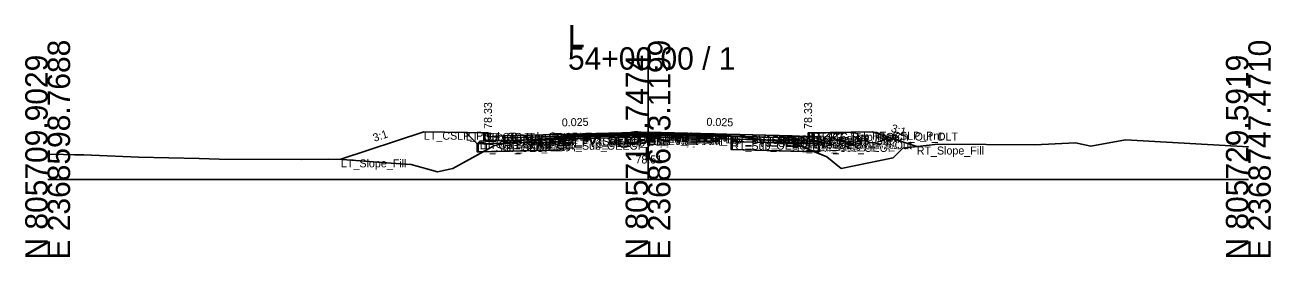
# Model space of a CAD drawing. Extents: x -26 to 8153, y -10 to 9520.
# Drawn here: x 4997.2 to 5152.8, y 1990.3 to 2019.3 of the extents above; entities that cross this region are included whole.
import ezdxf

# ---------------------------------------------------------------- set-up
doc = ezdxf.new("R2010")
doc.units = 0
for name, color, linetype in [('Exist CMT Pavement', 7, 'Continuous'), ('Exist Cross Section Cell', 7, 'Continuous'), ('Exist XS Center Line Elevation Label', 7, 'Continuous'), ('Exist XS Ground Line', 7, 'Continuous'), ('Prop CMT Conc Surface', 7, 'Continuous'), ('Prop CMT Concrete Structures', 7, 'Continuous'), ('Prop CMT Pvmt Course 1', 7, 'Continuous'), ('Prop CMT Pvmt Course 1 CG', 7, 'Continuous'), ('Prop CMT Pvmt Course 1 Wedge', 7, 'Continuous'), ('Prop CMT Pvmt Course 2', 7, 'Continuous'), ('Prop CMT Pvmt Course 2 Wedge', 7, 'Continuous'), ('Prop CMT Pvmt Course 3', 7, 'Continuous'), ('Prop CMT Pvmt Course 3 Wedge', 7, 'Continuous'), ('Prop CMT Pvmt Surface', 7, 'Continuous'), ('Prop CMT Pvmt Wedge Surface 1', 7, 'Continuous'), ('Prop CMT Pvmt Wedge Surface 2', 7, 'Continuous'), ('Prop CMT Pvmt Wedge Surface 3', 7, 'Continuous'), ('Prop CMT Shallow Undercut', 7, 'Continuous'), ('Prop CMT Shallow Undercut Boundary', 7, 'Continuous'), ('Prop CMT Slope Grass', 7, 'Continuous'), ('Prop CMT Subgrade Earthwork', 7, 'Continuous'), ('Prop XS Earthwork Shape', 7, 'Continuous'), ('Prop XS Hydro Elevations', 7, 'Continuous'), ('Prop XS SE Text', 7, 'Continuous'), ('Prop XS Side Slope Text', 7, 'Continuous'), ('Prop XS Subgrade Earthwork', 7, 'Continuous'), ('Scratch_Level_2', 7, 'Continuous'), ('Scratch_Level_6', 7, 'Continuous')]:
    doc.layers.add(name, color=color, linetype=linetype)

msp = doc.modelspace()

# ---------------------------------------------------------------- linework, layer by layer
at = {"layer": 'Exist CMT Pavement'}
for p, q in [((5064.44, 2005.26), (5070.47, 2005.41)), ((5070.47, 2005.41), (5074.63, 2005.51)), ((5074.63, 2005.51), (5075, 2005.51)), ((5075, 2005.51), (5079.01, 2005.47)), ((5079.01, 2005.47), (5085.39, 2005.47))]:
    msp.add_line(p, q, dxfattribs=at)
at = {"layer": 'Exist Cross Section Cell'}
for p, q in [((5075, 2000), (5075, 2016.54)), ((5000, 2000), (5075, 2000)), ((5075, 2000), (5150, 2000))]:
    msp.add_line(p, q, dxfattribs=at)
at = {"layer": 'Exist XS Ground Line'}
for p, q in [((5061.51, 2005.06), (5064.44, 2005.26)), ((5064.44, 2005.26), (5070.47, 2005.41)), ((5070.47, 2005.41), (5074.63, 2005.51)), ((5074.63, 2005.51), (5075, 2005.51)), ((5075, 2005.51), (5079.01, 2005.47)), ((5079.01, 2005.47), (5085.39, 2005.47)), ((5085.39, 2005.47), (5088.51, 2005.1)), ((5050.6, 2001.4), (5055.83, 2004.28)), ((5055.83, 2004.28), (5057.44, 2004.55)), ((5057.44, 2004.55), (5059.72, 2004.96)), ((5059.72, 2004.96), (5061.51, 2005.06)), ((5088.51, 2005.1), (5093.21, 2004.54)), ((5093.21, 2004.54), (5097.35, 2002.84)), ((5105.61, 2002.71), (5106.83, 2003.93)), ((5106.83, 2003.93), (5111.21, 2004.43)), ((5111.21, 2004.43), (5123.34, 2004.35)), ((5123.34, 2004.35), (5128.41, 2004.6)), ((5128.41, 2004.6), (5130.31, 2004.16)), ((5130.31, 2004.16), (5134.66, 2004.97)), ((5134.66, 2004.97), (5150, 2004.09)), ((5000, 2003.19), (5001.99, 2003.14)), ((5001.99, 2003.14), (5003.37, 2003.11)), ((5003.37, 2003.11), (5004.53, 2003.08)), ((5004.53, 2003.08), (5011.34, 2002.79)), ((5011.34, 2002.79), (5018.91, 2002.62)), ((5018.91, 2002.62), (5021.43, 2002.53)), ((5021.43, 2002.53), (5031.65, 2002.52)), ((5031.65, 2002.52), (5035.06, 2002.56)), ((5035.06, 2002.56), (5036.84, 2002.52)), ((5036.84, 2002.52), (5042.9, 2002.06)), ((5097.35, 2002.84), (5099.15, 2001.4)), ((5099.15, 2001.4), (5105.61, 2002.71)), ((5042.9, 2002.06), (5045.41, 2001.87)), ((5045.41, 2001.87), (5048.71, 2000.97)), ((5048.71, 2000.97), (5050.6, 2001.4))]:
    msp.add_line(p, q, dxfattribs=at)
at = {"layer": 'Prop CMT Conc Surface'}
for points in [[(5055, 2005.33), (5055, 2005.83), (5054.5, 2005.83)], [(5057, 2005.46), (5055, 2005.33)], [(5093, 2005.46), (5095, 2005.33)], [(5095, 2005.33), (5095, 2005.83), (5095.5, 2005.83)]]:
    msp.add_lwpolyline(points, dxfattribs=at)
at = {"layer": 'Prop CMT Concrete Structures'}
for points in [[(5057, 2005.46), (5055, 2005.33), (5055, 2005.83), (5054.5, 2005.83)], [(5054.5, 2005.83), (5054.5, 2004.81), (5057, 2004.88)], [(5057, 2004.88), (5057, 2005.46)], [(5093, 2005.46), (5095, 2005.33), (5095, 2005.83), (5095.5, 2005.83)], [(5095.5, 2005.83), (5095.5, 2004.81), (5093, 2004.88)], [(5093, 2004.88), (5093, 2005.46)]]:
    msp.add_lwpolyline(points, dxfattribs=at)
at = {"layer": 'Prop CMT Pvmt Course 1'}
for points in [[(5075, 2005.91), (5057, 2005.46)], [(5057, 2005.46), (5057, 2005.21)], [(5057, 2005.21), (5064.44, 2005.4)], [(5064.44, 2005.52), (5075, 2005.79)], [(5064.44, 2005.4), (5064.44, 2005.52)], [(5075, 2005.66), (5075, 2005.91)], [(5075, 2005.91), (5093, 2005.46)], [(5075, 2005.66), (5075, 2005.91)], [(5075, 2005.79), (5075, 2005.66), (5075, 2005.66)], [(5085.39, 2005.53), (5075, 2005.79)], [(5075, 2005.79), (5075, 2005.66), (5075, 2005.66)], [(5085.39, 2005.4), (5085.39, 2005.53)], [(5093, 2005.21), (5085.39, 2005.4)], [(5093, 2005.46), (5093, 2005.21)]]:
    msp.add_lwpolyline(points, dxfattribs=at)
at = {"layer": 'Prop CMT Pvmt Course 1 CG'}
for points in [[(5057, 2004.88), (5054, 2004.8), (5053.66, 2004.46)], [(5053.66, 2004.46), (5057, 2004.55)], [(5057, 2004.55), (5057, 2004.88)], [(5093, 2004.88), (5096, 2004.8), (5096.34, 2004.46)], [(5093, 2004.55), (5093, 2004.88)], [(5096.34, 2004.46), (5093, 2004.55)]]:
    msp.add_lwpolyline(points, dxfattribs=at)
at = {"layer": 'Prop CMT Pvmt Course 1 Wedge'}
for points in [[(5075, 2005.79), (5064.44, 2005.52)], [(5075, 2005.79), (5085.39, 2005.53)]]:
    msp.add_lwpolyline(points, dxfattribs=at)
at = {"layer": 'Prop CMT Pvmt Course 2'}
for points in [[(5064.44, 2005.4), (5057, 2005.21)], [(5057, 2005.21), (5057, 2004.88)], [(5064.44, 2005.07), (5064.44, 2005.4)], [(5085.39, 2005.07), (5085.39, 2005.4)], [(5085.39, 2005.4), (5093, 2005.21)], [(5093, 2005.21), (5093, 2004.88)], [(5057, 2004.88), (5064.44, 2005.07)], [(5093, 2004.88), (5085.39, 2005.07)]]:
    msp.add_lwpolyline(points, dxfattribs=at)
at = {"layer": 'Prop CMT Pvmt Course 2 Wedge'}
for points in [[(5075, 2005.66), (5064.44, 2005.4)], [(5075, 2005.66), (5085.39, 2005.4)]]:
    msp.add_lwpolyline(points, dxfattribs=at)
at = {"layer": 'Prop CMT Pvmt Course 3'}
for points in [[(5064.44, 2005.07), (5057, 2004.88)], [(5057, 2004.88), (5057, 2004.55)], [(5057, 2004.55), (5064.44, 2004.73)], [(5064.44, 2004.73), (5064.44, 2005.07)], [(5085.39, 2005.07), (5093, 2004.88)], [(5085.39, 2004.74), (5085.39, 2005.07)], [(5093, 2004.55), (5085.39, 2004.74)], [(5093, 2004.88), (5093, 2004.55)]]:
    msp.add_lwpolyline(points, dxfattribs=at)
at = {"layer": 'Prop CMT Pvmt Course 3 Wedge'}
for points in [[(5075, 2005.33), (5064.44, 2005.07)], [(5075, 2005.33), (5085.39, 2005.07)]]:
    msp.add_lwpolyline(points, dxfattribs=at)
at = {"layer": 'Prop CMT Pvmt Surface'}
for points in [[(5075, 2005.91), (5057, 2005.46)], [(5075, 2005.91), (5093, 2005.46)]]:
    msp.add_lwpolyline(points, dxfattribs=at)
at = {"layer": 'Prop CMT Pvmt Wedge Surface 1'}
for points in [[(5057, 2005.21), (5057, 2005.46)], [(5064.44, 2005.4), (5057, 2005.21)], [(5075, 2005.79), (5064.44, 2005.52)], [(5064.44, 2005.52), (5064.44, 2005.4)], [(5075, 2005.79), (5085.39, 2005.53)], [(5085.39, 2005.53), (5085.39, 2005.4)], [(5085.39, 2005.4), (5093, 2005.21)], [(5093, 2005.21), (5093, 2005.46)]]:
    msp.add_lwpolyline(points, dxfattribs=at)
at = {"layer": 'Prop CMT Pvmt Wedge Surface 2'}
for points in [[(5075, 2005.66), (5057, 2005.21)], [(5057, 2005.21), (5057, 2005.46)], [(5075, 2005.66), (5093, 2005.21)], [(5093, 2005.21), (5093, 2005.46)]]:
    msp.add_lwpolyline(points, dxfattribs=at)
at = {"layer": 'Prop CMT Pvmt Wedge Surface 3'}
for points in [[(5057, 2004.88), (5057, 2005.46)], [(5075, 2005.33), (5057, 2004.88)], [(5075, 2005.33), (5093, 2004.88)], [(5093, 2004.88), (5093, 2005.46)]]:
    msp.add_lwpolyline(points, dxfattribs=at)
at = {"layer": 'Prop CMT Shallow Undercut'}
for points in [[(5057.49, 2004.56), (5064.44, 2004.73), (5064.44, 2003.73), (5054.39, 2003.48), (5055.83, 2004.28), (5057.44, 2004.55)], [(5085.39, 2004.74), (5085.39, 2003.74), (5095.8, 2003.48), (5093.21, 2004.54)]]:
    msp.add_lwpolyline(points, close=True, dxfattribs=at)
at = {"layer": 'Prop CMT Shallow Undercut Boundary'}
for p, q in [((5053.66, 2004.46), (5053.66, 2003.46)), ((5053.66, 2003.46), (5064.44, 2003.73)), ((5064.44, 2004.73), (5064.44, 2003.73)), ((5085.39, 2004.74), (5085.39, 2003.74)), ((5096.34, 2003.46), (5085.39, 2003.74)), ((5096.34, 2004.46), (5096.34, 2003.46))]:
    msp.add_line(p, q, dxfattribs=at)
at = {"layer": 'Prop CMT Slope Grass'}
for points in [[(5054.5, 2005.83), (5047, 2005.98), (5036.64, 2002.53)], [(5095.5, 2005.83), (5103, 2005.98), (5108.57, 2004.13)]]:
    msp.add_lwpolyline(points, dxfattribs=at)
at = {"layer": 'Prop CMT Subgrade Earthwork'}
for points in [[(5057, 2004.55), (5053.66, 2004.46), (5052.25, 2005.88)], [(5064.44, 2004.73), (5064.45, 2005.26)], [(5085.39, 2004.74), (5085.38, 2005.47)], [(5093, 2004.55), (5096.34, 2004.46), (5097.75, 2005.88)], [(5064.44, 2004.73), (5057, 2004.55)], [(5085.39, 2004.74), (5093, 2004.55)]]:
    msp.add_lwpolyline(points, dxfattribs=at)
at = {"layer": 'Prop XS Earthwork Shape'}
for points in [[(5048.71, 2000.97), (5050.6, 2001.4), (5054.39, 2003.48), (5053.66, 2003.46), (5053.66, 2004.46), (5052.25, 2005.88), (5047, 2005.98), (5036.64, 2002.53), (5036.84, 2002.52), (5042.9, 2002.06), (5045.41, 2001.87)], [(5059.72, 2004.96), (5061.51, 2005.06), (5064.44, 2005.26), (5064.45, 2005.26), (5064.44, 2004.73), (5057.49, 2004.56)], [(5085.39, 2005.47), (5088.51, 2005.1), (5093.21, 2004.54), (5093, 2004.55), (5085.39, 2004.74), (5085.38, 2005.47)], [(5099.15, 2001.4), (5105.61, 2002.71), (5106.83, 2003.93), (5108.57, 2004.13), (5103, 2005.98), (5097.75, 2005.88), (5096.34, 2004.46), (5096.34, 2003.46), (5095.8, 2003.48), (5097.35, 2002.84)], [(5055.83, 2004.28), (5057.44, 2004.55), (5057.49, 2004.56), (5057, 2004.55), (5053.66, 2004.46), (5053.66, 2003.46), (5054.39, 2003.48)], [(5064.44, 2004.73), (5057.49, 2004.56), (5057.44, 2004.55), (5055.83, 2004.28), (5054.39, 2003.48), (5064.44, 2003.73)], [(5085.39, 2004.74), (5085.39, 2003.74), (5095.8, 2003.48), (5093.21, 2004.54), (5093, 2004.55)], [(5096.34, 2004.46), (5096.34, 2003.46), (5095.8, 2003.48), (5093.21, 2004.54)]]:
    msp.add_lwpolyline(points, close=True, dxfattribs=at)
at = {"layer": 'Prop XS Subgrade Earthwork'}
for p, q in [((5053.66, 2004.46), (5064.44, 2004.73)), ((5085.39, 2004.74), (5096.34, 2004.46))]:
    msp.add_line(p, q, dxfattribs=at)
at = {"layer": 'Scratch_Level_6'}
for points in [[(5057.49, 2004.56), (5064.44, 2004.73), (5064.44, 2003.73), (5054.39, 2003.48), (5055.83, 2004.28), (5057.44, 2004.55)], [(5085.39, 2004.74), (5085.39, 2003.74), (5095.8, 2003.48), (5093.21, 2004.54)]]:
    msp.add_lwpolyline(points, close=True, dxfattribs=at)

# ---------------------------------------------------------------- texts
at = {"layer": 'Exist Cross Section Cell'}
for s, p in [('L', (5065, 2016.54)), ('54+00.00 / 1', (5065, 2013.74))]:
    msp.add_text(s, height=2.8, dxfattribs=at).set_placement(p)
for s, p in [('E 2368598.7688', (5002.8, 1990)), ('E 2368673.1199', (5077.8, 1990)), ('E 2368747.4710', (5152.8, 1990)), ('N 805709.9029', (5000, 1990)), ('N 805719.7474', (5075, 1990)), ('N 805729.5919', (5150, 1990))]:
    msp.add_text(s, height=2.8, rotation=90, dxfattribs=at).set_placement(p)
at = {"layer": 'Exist XS Center Line Elevation Label'}
msp.add_text('78.51', height=1, dxfattribs=at).set_placement((5073.43, 2002.01))
at = {"layer": 'Prop XS Hydro Elevations'}
for p in [(5055.5, 2006.33), (5095.5, 2006.33)]:
    msp.add_text('78.33', height=1, rotation=90, dxfattribs=at).set_placement(p)
at = {"layer": 'Prop XS SE Text'}
for rotation, p in [(1.4321, (5064.24, 2006.64)), (358.5679, (5082.29, 2006.73))]:
    msp.add_text('0.025', height=1, rotation=rotation, dxfattribs=at).set_placement(p)
at = {"layer": 'Prop XS Side Slope Text'}
for rotation, p in [(341.5651, (5105.27, 2006.02)), (18.4349, (5040.83, 2004.71))]:
    msp.add_text('3:1', height=1, rotation=rotation, dxfattribs=at).set_placement(p)
at = {"layer": 'Scratch_Level_2'}
for s, p in [('LT_CSLP_Pnt', (5047, 2004.98)), ('LT_Sub_Trench_Out_DLT', (5052.25, 2004.88)), ('LT_CG_Top_BOC', (5054.5, 2004.83)), ('LT_CG_Top_Face', (5055, 2004.83)), ('LT_CG_Top_Gut', (5055, 2004.33)), ('LT_PV1_OEOT', (5057, 2004.46)), ('LT_PV2_OEOT', (5057, 2004.21)), ('LT_PV1_OEEOP', (5064.44, 2004.52)), ('LT_PV2_OEEOP', (5064.44, 2004.4)), ('LT_PV_OEEOP_EG', (5064.44, 2004.26)), ('LT_PV_Sub_Tie_Out', (5064.45, 2004.26)), ('PV1_PGL', (5075, 2004.91)), ('RT_PV1_IEEOP', (5075, 2004.79)), ('LT_PV1_IEEOP', (5075, 2004.79)), ('RT_PV2_IEEOP', (5075, 2004.66)), ('LT_PV2_IEEOP', (5075, 2004.66)), ('PV2_PGL', (5075, 2004.66)), ('RT_PV_IEEOP_EG', (5075, 2004.51)), ('LT_PV_IEEOP_EG', (5075, 2004.51)), ('RT_PV3_IEEOP', (5075, 2004.33)), ('LT_PV3_IEEOP', (5075, 2004.33)), ('RT_PV_Sub_Tie_Out', (5085.38, 2004.47)), ('RT_PV1_OEEOP', (5085.39, 2004.53)), ('RT_PV_OEEOP_EG', (5085.39, 2004.47)), ('RT_PV2_OEEOP', (5085.39, 2004.4)), ('RT_PV1_OEOT', (5093, 2004.46)), ('RT_PV2_OEOT', (5093, 2004.21)), ('RT_CG_Top_Face', (5095, 2004.83)), ('RT_CG_Top_Gut', (5095, 2004.33)), ('RT_CG_Top_BOC', (5095.5, 2004.83)), ('RT_Sub_Trench_Out_DLT', (5097.75, 2004.88)), ('RT_CSLP_Pnt', (5103, 2004.98)), ('LT_Sub_OEOP', (5053.66, 2003.46)), ('LT_CG1_Shelf_Out', (5054, 2003.8)), ('LT_CG_Bot_BOC', (5054.5, 2003.81)), ('LT_PV3_OEOT', (5057, 2003.88)), ('LT_CG_Bot_IE', (5057, 2003.88)), ('LT_Sub_OEOT', (5057, 2003.55)), ('LT_PV3_OEEOP', (5064.44, 2004.07)), ('LT_Sub_OEEOP', (5064.44, 2003.73)), ('RT_PV3_OEEOP', (5085.39, 2004.07)), ('RT_Sub_OEEOP', (5085.39, 2003.74)), ('RT_PV3_OEOT', (5093, 2003.88)), ('RT_CG_Bot_IE', (5093, 2003.88)), ('RT_Sub_OEOT', (5093, 2003.55)), ('RT_CG_Bot_BOC', (5095.5, 2003.81)), ('RT_CG1_Shelf_Out', (5096, 2003.8)), ('RT_Sub_OEOP', (5096.34, 2003.46)), ('RT_Slope_Fill', (5108.57, 2003.13)), ('LT_Slope_Fill', (5036.64, 2001.53))]:
    msp.add_text(s, height=1, dxfattribs=at).set_placement(p)

doc.saveas('drawing.dxf')
